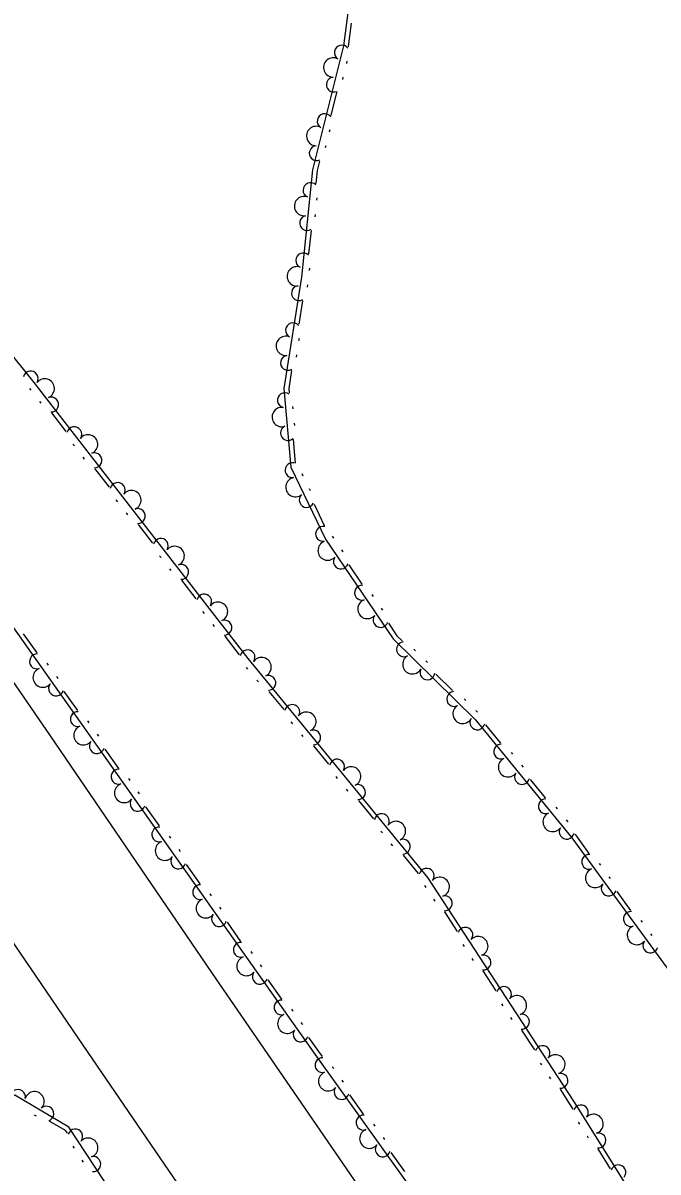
# Model space of a CAD drawing. Extents: x 2030130 to 2036320, y 723205 to 762423.
# Drawn here: x 2033510.8 to 2033621.5, y 760998.3 to 761198.4 of the extents above; entities that cross this region are included whole.
import ezdxf

# ---------------------------------------------------------------- set-up
doc = ezdxf.new("R2010")
doc.units = 0
doc.layers.add('Draft_Station Labels Major', color=7, linetype='Continuous')
doc.layers.add('Draft_Station Tics Major', color=7, linetype='Continuous')

msp = doc.modelspace()

# ---------------------------------------------------------------- linework, layer by layer
at = {"layer": 'Draft_Station Labels Major'}
for points in [[(2033712.22, 760786.66), (2033683.84, 760828.02), (2033655.87, 760868.99), (2033628.83, 760908.43), (2033600.16, 760950.82), (2033571.79, 760992.23), (2033543.75, 761033.03), (2033515.6, 761074.29), (2033487.47, 761115.18), (2033459.15, 761156.4), (2033430.9, 761197.59), (2033402.93, 761238.74), (2033380.71, 761271.71), (2033360.2, 761301.06), (2033346.96, 761320.77)], [(2033325.26, 761306.74), (2033353.27, 761265.49), (2033381.46, 761224.47), (2033409.65, 761183.47), (2033437.67, 761142.45), (2033465.74, 761101.32), (2033493.99, 761060.24), (2033522.13, 761019.11), (2033550.25, 760977.98), (2033578.36, 760936.85), (2033606.28, 760895.5), (2033634.33, 760854.29), (2033662.48, 760813.18), (2033690.27, 760771.87)]]:
    msp.add_lwpolyline(points, dxfattribs=at)
at = {"layer": 'Draft_Station Tics Major'}
for points in [[(2033418.93, 761226.23), (2033495.84, 761111.88), (2033561.64, 761018.79), (2033624.56, 760930.96), (2033696.62, 760828.37), (2033753.98, 760748.79), (2033771.32, 760738.45), (2033780.81, 760742.7), (2033788.33, 760748.62), (2033786.38, 760755.63), (2033780.42, 760769.02)], [(2033570.04, 761220.18), (2033566.67, 761194.48), (2033561.28, 761172.86), (2033559.34, 761154.17), (2033556.29, 761134.78), (2033557.51, 761121.08), (2033563.54, 761108.52), (2033575.34, 761091.18), (2033589.63, 761077.05), (2033606.41, 761056.51), (2033625.87, 761029.89), (2033648.44, 761000.79), (2033669.48, 760969.97), (2033691.52, 760945.68), (2033713, 760919.04), (2033730.49, 760895.32), (2033753.09, 760857.73), (2033778.45, 760829.65)], [(2033779.21, 760769.82), (2033754.79, 760805.41), (2033727.83, 760838.7), (2033706.75, 760866.89), (2033664.42, 760924.56), (2033636.24, 760963.58), (2033606.76, 761010.64), (2033581.36, 761049.61), (2033550.08, 761087.74), (2033512.77, 761135.79), (2033485.97, 761169.22), (2033454.96, 761209.86)], [(2033568.01, 761198.42), (2033567.48, 761194.33), (2033567.46, 761194.26)], [(2033567.26, 761191.78), (2033567.16, 761191.38)], [(2033566.57, 761188.99), (2033566.47, 761188.59)], [(2033565.47, 761186.31), (2033564.48, 761182.33)], [(2033564.28, 761179.84), (2033564.19, 761179.44)], [(2033563.59, 761177.06), (2033563.49, 761176.66)], [(2033562.5, 761174.37), (2033562.08, 761172.72), (2033561.85, 761170.45)], [(2033562.01, 761167.96), (2033561.96, 761167.55)], [(2033561.71, 761165.1), (2033561.67, 761164.69)], [(2033561.01, 761162.29), (2033560.59, 761158.21)], [(2033560.74, 761155.72), (2033560.7, 761155.31)], [(2033560.38, 761152.81), (2033560.31, 761152.4)], [(2033559.52, 761150.04), (2033558.88, 761145.98)], [(2033558.91, 761143.49), (2033558.84, 761143.08)], [(2033550.24, 760958.38), (2033518.84, 761006.11), (2033509.42, 761011.66), (2033502.98, 761009.02), (2033493.66, 761012.76), (2033488.14, 761027.42), (2033482.4, 761048.4), (2033472.9, 761070.29), (2033459.77, 761096.37), (2033438.91, 761126.17), (2033423.38, 761140.66), (2033416.35, 761138.93), (2033419.76, 761127.76), (2033428.59, 761109.16), (2033441.64, 761082.8), (2033456.19, 761049.17), (2033458.22, 761027.46), (2033459.12, 760996.99)], [(2033558.46, 761140.65), (2033558.39, 761140.25)], [(2033557.61, 761137.88), (2033557.11, 761134.75), (2033557.18, 761134.03)], [(2033512.24, 761134.46), (2033511.99, 761134.79)], [(2033514, 761132.2), (2033513.75, 761132.52)], [(2033518.35, 761127.27), (2033515.83, 761130.5)], [(2033557.8, 761131.61), (2033557.84, 761131.2)], [(2033558.06, 761128.75), (2033558.1, 761128.34)], [(2033519.79, 761124.75), (2033519.53, 761125.07)], [(2033557.91, 761125.86), (2033558.27, 761121.77)], [(2033521.55, 761122.48), (2033521.3, 761122.8)], [(2033525.9, 761117.55), (2033523.38, 761120.79)], [(2033559.42, 761119.95), (2033559.59, 761119.58)], [(2033560.66, 761117.36), (2033560.84, 761116.99)], [(2033527.33, 761115.03), (2033527.08, 761115.35)], [(2033561.53, 761114.6), (2033563.3, 761110.9)], [(2033529.09, 761112.76), (2033528.84, 761113.09)], [(2033533.44, 761107.83), (2033530.93, 761111.07)], [(2033564.67, 761109.04), (2033564.9, 761108.7)], [(2033566.29, 761106.66), (2033566.52, 761106.32)], [(2033534.88, 761105.31), (2033534.63, 761105.64)], [(2033567.57, 761104.06), (2033569.88, 761100.67)], [(2033536.64, 761103.04), (2033536.39, 761103.37)], [(2033540.99, 761098.11), (2033538.47, 761101.35)], [(2033571.6, 761098.87), (2033571.83, 761098.53)], [(2033573.21, 761096.49), (2033573.44, 761096.16)], [(2033542.43, 761095.6), (2033542.17, 761095.92)], [(2033510.87, 761092.05), (2033513.23, 761088.7)], [(2033544.19, 761093.33), (2033543.94, 761093.65)], [(2033574.49, 761093.89), (2033575.97, 761091.71), (2033576.9, 761090.79)], [(2033548.53, 761088.4), (2033546.02, 761091.64)], [(2033578.94, 761089.35), (2033579.23, 761089.07)], [(2033514.99, 761086.93), (2033515.22, 761086.59)], [(2033550.02, 761085.88), (2033549.76, 761086.19)], [(2033580.98, 761087.34), (2033581.27, 761087.05)], [(2033516.65, 761084.58), (2033516.88, 761084.25)], [(2033582.73, 761085.02), (2033585.65, 761082.14)], [(2033551.84, 761083.66), (2033551.58, 761083.97)], [(2033517.97, 761082), (2033520.33, 761078.65)], [(2033556.32, 761078.84), (2033553.72, 761082.01)], [(2033587.69, 761080.7), (2033587.98, 761080.41)], [(2033589.73, 761078.68), (2033590.02, 761078.39)], [(2033522.09, 761076.88), (2033522.32, 761076.55)], [(2033557.82, 761076.36), (2033557.56, 761076.68)], [(2033591.4, 761076.18), (2033593.99, 761073)], [(2033523.75, 761074.53), (2033523.98, 761074.2)], [(2033559.64, 761074.14), (2033559.38, 761074.46)], [(2033564.12, 761069.33), (2033561.52, 761072.5)], [(2033525.07, 761071.95), (2033527.44, 761068.6)], [(2033595.87, 761071.36), (2033596.13, 761071.04)], [(2033597.68, 761069.14), (2033597.94, 761068.82)], [(2033529.19, 761066.83), (2033529.43, 761066.5)], [(2033565.63, 761066.85), (2033565.37, 761067.17)], [(2033599.18, 761066.65), (2033601.78, 761063.48)], [(2033530.85, 761064.49), (2033531.08, 761064.15)], [(2033567.45, 761064.63), (2033567.19, 761064.95)], [(2033571.93, 761059.82), (2033569.33, 761062.99)], [(2033532.17, 761061.91), (2033534.54, 761058.56)], [(2033603.65, 761061.83), (2033603.91, 761061.52)], [(2033605.47, 761059.61), (2033605.73, 761059.29)], [(2033536.29, 761056.79), (2033536.53, 761056.45)], [(2033573.43, 761057.34), (2033573.17, 761057.66)], [(2033606.97, 761057.12), (2033607.06, 761057.01), (2033609.42, 761053.78)], [(2033537.95, 761054.44), (2033538.19, 761054.11)], [(2033575.25, 761055.12), (2033574.99, 761055.44)], [(2033579.73, 761050.31), (2033577.13, 761053.48)], [(2033611.2, 761052.04), (2033611.44, 761051.71)], [(2033539.27, 761051.86), (2033541.64, 761048.51)], [(2033581.04, 761047.85), (2033580.81, 761048.2)], [(2033612.9, 761049.72), (2033613.14, 761049.39)], [(2033543.39, 761046.74), (2033543.63, 761046.41)], [(2033614.26, 761047.16), (2033616.68, 761043.85)], [(2033545.05, 761044.39), (2033545.29, 761044.06)], [(2033582.61, 761045.45), (2033582.38, 761045.79)], [(2033586.53, 761040.17), (2033584.29, 761043.61)], [(2033618.46, 761042.11), (2033618.7, 761041.78)], [(2033546.37, 761041.81), (2033548.74, 761038.46)], [(2033620.16, 761039.79), (2033620.4, 761039.46)], [(2033550.49, 761036.69), (2033550.73, 761036.36)], [(2033587.76, 761037.54), (2033587.53, 761037.89)], [(2033552.15, 761034.35), (2033552.39, 761034.01)], [(2033589.32, 761035.14), (2033589.1, 761035.48)], [(2033593.25, 761029.87), (2033591.01, 761033.3)], [(2033553.47, 761031.77), (2033555.84, 761028.42)], [(2033557.59, 761026.65), (2033557.83, 761026.31)], [(2033594.47, 761027.24), (2033594.25, 761027.58)], [(2033559.25, 761024.3), (2033559.49, 761023.97)], [(2033596.04, 761024.83), (2033595.82, 761025.18)], [(2033599.97, 761019.56), (2033597.73, 761022.99)], [(2033560.58, 761021.72), (2033562.31, 761019.27), (2033562.95, 761018.38)], [(2033564.71, 761016.62), (2033564.95, 761016.29)], [(2033601.19, 761016.93), (2033600.97, 761017.27)], [(2033566.38, 761014.28), (2033566.62, 761013.95)], [(2033602.76, 761014.52), (2033602.53, 761014.87)], [(2033606.66, 761009.25), (2033606.06, 761010.2), (2033604.45, 761012.69)], [(2033567.72, 761011.71), (2033570.11, 761008.38)], [(2033513.2, 761008.01), (2033512.85, 761008.21)], [(2033518.56, 761005.04), (2033518.26, 761005.5), (2033515.53, 761007.11)], [(2033571.87, 761006.62), (2033572.11, 761006.29)], [(2033607.84, 761006.6), (2033607.62, 761006.95)], [(2033573.55, 761004.28), (2033573.79, 761003.95)], [(2033609.36, 761004.17), (2033609.14, 761004.52)], [(2033519.8, 761002.42), (2033519.57, 761002.76)], [(2033613.19, 760998.83), (2033611.01, 761002.3)], [(2033521.38, 761000.02), (2033521.15, 761000.36)], [(2033574.89, 761001.71), (2033577.27, 760998.38)]]:
    msp.add_lwpolyline(points, dxfattribs=at)
for centre, radius, start, end in [((2033566.37, 761193.27), 1.3, 36.7593, 237.5559), ((2033564.88, 761190.68), 1.69, 61.9546, 270.0271), ((2033564.98, 761187.7), 1.3, 94.4258, 295.2224), ((2033563.39, 761181.33), 1.3, 36.7593, 237.5559), ((2033561.9, 761178.75), 1.69, 61.9546, 270.0271), ((2033562, 761175.76), 1.3, 94.4258, 295.2224), ((2033560.91, 761169.31), 1.3, 44.8705, 245.6671), ((2033559.8, 761166.54), 1.69, 70.0658, 278.1383), ((2033560.32, 761163.6), 1.3, 102.537, 303.3335), ((2033559.64, 761157.07), 1.3, 44.8705, 245.6671), ((2033558.53, 761154.3), 1.69, 70.0658, 278.1383), ((2033558.9, 761151.38), 1.3, 99.472, 300.2686), ((2033557.88, 761144.9), 1.3, 41.8056, 242.6021), ((2033556.62, 761142.19), 1.69, 67.0008, 275.0733), ((2033556.99, 761139.23), 1.3, 99.472, 300.2686), ((2033512.19, 761136.5), 1.3, 327.1501, 167.9467), ((2033514.61, 761134.75), 1.69, 293.7984, 141.8709), ((2033515.73, 761131.98), 1.3, 268.6032, 109.3997), ((2033556.47, 761132.73), 1.3, 55.8868, 256.6834), ((2033555.91, 761129.79), 1.69, 81.0821, 289.1546), ((2033519.75, 761126.8), 1.3, 326.2696, 167.0662), ((2033556.98, 761127.01), 1.3, 113.5533, 314.3499), ((2033522.16, 761125.03), 1.69, 293.7984, 141.8709), ((2033523.27, 761122.26), 1.3, 268.6032, 109.3997), ((2033557.78, 761120.53), 1.3, 76.3966, 277.1932), ((2033527.3, 761117.08), 1.3, 326.2696, 167.0662), ((2033558.28, 761117.59), 1.69, 101.5919, 309.6644), ((2033529.71, 761115.32), 1.69, 293.7984, 141.8709), ((2033560.26, 761115.35), 1.3, 134.0631, 334.8596), ((2033530.82, 761112.55), 1.3, 268.6032, 109.3997), ((2033563.1, 761109.44), 1.3, 76.3966, 277.1932), ((2033534.84, 761107.36), 1.3, 326.2696, 167.0662), ((2033563.9, 761106.53), 1.69, 110.2113, 318.2838), ((2033537.25, 761105.6), 1.69, 293.7984, 141.8709), ((2033538.37, 761102.83), 1.3, 268.6032, 109.3997), ((2033566.2, 761104.62), 1.3, 142.6825, 343.4791), ((2033569.89, 761099.19), 1.3, 85.0161, 285.8126), ((2033542.39, 761097.65), 1.3, 326.2696, 167.0662), ((2033544.8, 761095.88), 1.69, 293.7984, 141.8709), ((2033570.83, 761096.36), 1.69, 110.2113, 318.2838), ((2033545.91, 761093.11), 1.3, 268.6032, 109.3997), ((2033573.12, 761094.45), 1.3, 142.6825, 343.4791), ((2033577.2, 761089.34), 1.3, 96.076, 296.8726), ((2033513.27, 761087.22), 1.3, 86.0223, 286.8189), ((2033549.94, 761087.93), 1.3, 326.2696, 167.0662), ((2033578.66, 761086.74), 1.69, 121.2713, 329.3438), ((2033552.39, 761086.23), 1.69, 295.3244, 143.3969), ((2033514.26, 761084.4), 1.69, 111.2176, 319.2901), ((2033553.57, 761083.49), 1.3, 270.1291, 110.9257), ((2033581.28, 761085.31), 1.3, 153.7425, 354.5391), ((2033516.59, 761082.53), 1.3, 143.6888, 344.4853), ((2033585.95, 761080.69), 1.3, 96.076, 296.8726), ((2033520.37, 761077.17), 1.3, 86.0223, 286.8189), ((2033557.73, 761078.41), 1.3, 327.7956, 168.5921), ((2033560.19, 761076.71), 1.69, 295.3244, 143.3969), ((2033587.41, 761078.09), 1.69, 121.2713, 329.3438), ((2033589.98, 761076.61), 1.3, 147.6885, 348.485), ((2033521.36, 761074.36), 1.69, 111.2176, 319.2901), ((2033561.38, 761073.97), 1.3, 270.1291, 110.9257), ((2033523.69, 761072.49), 1.3, 143.6888, 344.4853), ((2033594.14, 761071.53), 1.3, 90.022, 290.8186), ((2033565.54, 761068.9), 1.3, 327.7956, 168.5921), ((2033595.32, 761068.79), 1.69, 115.2173, 323.2898), ((2033527.48, 761067.13), 1.3, 86.0223, 286.8189), ((2033567.99, 761067.2), 1.69, 295.3244, 143.3969), ((2033597.77, 761067.09), 1.3, 147.6885, 348.485), ((2033528.46, 761064.31), 1.69, 111.2176, 319.2901), ((2033569.18, 761064.46), 1.3, 270.1291, 110.9257), ((2033530.79, 761062.44), 1.3, 143.6888, 344.4853), ((2033601.92, 761062.01), 1.3, 90.022, 290.8186), ((2033573.34, 761059.39), 1.3, 327.7956, 168.5921), ((2033603.1, 761059.26), 1.69, 115.2173, 323.2898), ((2033534.58, 761057.08), 1.3, 86.0223, 286.8189), ((2033575.79, 761057.69), 1.69, 295.3244, 143.3969), ((2033605.55, 761057.56), 1.3, 147.6885, 348.485), ((2033576.98, 761054.95), 1.3, 270.1291, 110.9257), ((2033535.56, 761054.26), 1.69, 111.2176, 319.2901), ((2033537.89, 761052.39), 1.3, 143.6888, 344.4853), ((2033609.48, 761052.31), 1.3, 86.9296, 287.7262), ((2033581.14, 761049.88), 1.3, 327.7956, 168.5921), ((2033610.51, 761049.51), 1.69, 112.1249, 320.1974), ((2033541.68, 761047.03), 1.3, 86.0223, 286.8189), ((2033583.43, 761047.94), 1.69, 289.0575, 137.13), ((2033612.87, 761047.67), 1.3, 144.5961, 345.3926), ((2033584.31, 761045.09), 1.3, 263.8622, 104.6588), ((2033542.67, 761044.22), 1.69, 111.2176, 319.2901), ((2033544.99, 761042.35), 1.3, 143.6888, 344.4853), ((2033616.74, 761042.37), 1.3, 86.9296, 287.7262), ((2033587.89, 761039.59), 1.3, 321.5287, 162.3253), ((2033617.77, 761039.57), 1.69, 112.1249, 320.1974), ((2033548.78, 761036.99), 1.3, 86.0223, 286.8189), ((2033590.15, 761037.63), 1.69, 289.0575, 137.13), ((2033620.13, 761037.74), 1.3, 144.5961, 345.3926), ((2033591.03, 761034.78), 1.3, 263.8622, 104.6588), ((2033549.77, 761034.17), 1.69, 111.2176, 319.2901), ((2033552.09, 761032.3), 1.3, 143.6888, 344.4853), ((2033594.61, 761029.28), 1.3, 321.5287, 162.3253), ((2033555.88, 761026.94), 1.3, 86.0223, 286.8189), ((2033596.86, 761027.33), 1.69, 289.0575, 137.13), ((2033556.87, 761024.12), 1.69, 111.2176, 319.2901), ((2033597.74, 761024.47), 1.3, 263.8622, 104.6588), ((2033559.19, 761022.25), 1.3, 143.6888, 344.4853), ((2033601.33, 761018.98), 1.3, 321.5287, 162.3253), ((2033562.99, 761016.9), 1.3, 86.3863, 287.1828), ((2033603.58, 761017.02), 1.69, 289.0575, 137.13), ((2033564, 761014.09), 1.69, 111.5815, 319.654), ((2033604.46, 761014.17), 1.3, 263.8622, 104.6588), ((2033509.94, 761011.36), 1.3, 347.9232, 188.7198), ((2033512.83, 761010.61), 1.69, 315.452, 163.5245), ((2033566.34, 761012.23), 1.3, 144.0527, 344.8493), ((2033514.89, 761008.44), 1.3, 290.2567, 131.0533), ((2033570.16, 761006.9), 1.3, 86.3863, 287.1828), ((2033608.01, 761008.65), 1.3, 320.4987, 161.2953), ((2033610.23, 761006.65), 1.69, 288.0275, 136.1), ((2033519.92, 761004.46), 1.3, 321.7755, 162.5721), ((2033522.19, 761002.52), 1.69, 289.3043, 137.3768), ((2033571.16, 761004.09), 1.69, 111.5815, 319.654), ((2033611.06, 761003.78), 1.3, 262.8323, 103.6288), ((2033573.5, 761002.23), 1.3, 144.0527, 344.8493), ((2033523.08, 760999.67), 1.3, 264.109, 104.9056), ((2033614.54, 760998.22), 1.3, 320.4987, 161.2953)]:
    msp.add_arc(centre, radius, start, end, dxfattribs=at)

doc.saveas('drawing.dxf')
